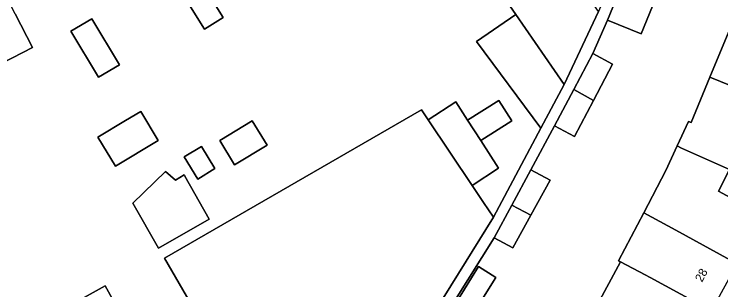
# Model space of a CAD drawing. Extents: x 161771 to 163125, y 382475 to 383179.
# Drawn here: x 162363.7 to 162446.2, y 382677.9 to 382710.1 of the extents above; entities that cross this region are included whole.
import ezdxf

# ---------------------------------------------------------------- set-up
doc = ezdxf.new("R2010")
doc.units = 0
for name, color, linetype in [('IMGEO_Erf', 7, 'Continuous'), ('IMGEO_Pand', 7, 'Continuous'), ('IMGEO_Pand_nummerreeks', 7, 'Continuous'), ('IMGEO_Voetpad_open', 7, 'Continuous')]:
    doc.layers.add(name, color=color, linetype=linetype)

msp = doc.modelspace()

# ---------------------------------------------------------------- linework, layer by layer
at = {"layer": 'IMGEO_Erf'}
for points in [[(162384.884, 382714.827), (162388.093, 382709.72), (162385.927, 382708.36), (162382.719, 382713.467)], [(162384.247, 382676.421), (162381.251, 382681.612), (162411.249, 382698.928), (162412.023, 382697.771), (162415.252, 382699.842), (162416.619, 382697.711), (162420.242, 382700.033), (162421.77, 382697.65), (162418.146, 382695.328), (162420.211, 382692.106), (162417.16, 382690.091), (162418.487, 382688.122), (162419.647, 382686.401), (162425.157, 382696.769), (162417.657, 382706.89), (162422.249, 382710.062), (162420.128, 382713.132)], [(162438.55, 382711.934), (162436.861, 382707.799), (162432.928, 382709.405), (162431.211, 382705.489), (162433.532, 382704.264), (162431.301, 382700.035), (162429.078, 382695.82), (162426.756, 382697.045), (162424.012, 382691.939), (162426.253, 382690.728), (162423.996, 382686.641), (162421.886, 382682.821), (162419.717, 382683.993), (162400.026, 382652.594)], [(162363.81, 382710.139), (162365.852, 382706.195), (162362.306, 382704.359)], [(162431.493, 382675.676), (162434.44, 382681.175), (162434.22, 382681.29), (162437.165, 382686.917), (162439.737, 382691.83), (162441.065, 382694.716), (162442.379, 382697.574), (162442.7, 382697.434), (162444.892, 382702.731), (162447.3, 382708.547)], [(162447.161, 382691.963), (162445.904, 382689.444), (162448.268, 382688.161)], [(162366.966, 382674.287), (162374.321, 382678.364), (162377.543, 382672.551)]]:
    msp.add_lwpolyline(points, dxfattribs=at)
for points in [[(162370.319, 382708.109), (162372.751, 382709.568), (162375.979, 382704.193), (162373.544, 382702.732)], [(162376.678, 382697.665), (162378.479, 382698.743), (162380.522, 382695.328), (162375.521, 382692.334), (162373.477, 382695.749)], [(162391.482, 382697.653), (162393.207, 382694.803), (162389.422, 382692.512), (162387.697, 382695.362)], [(162385.567, 382694.646), (162387.132, 382692.062), (162385.121, 382690.844), (162383.556, 382693.429)], [(162381.348, 382691.738), (162382.543, 382690.713), (162383.525, 382691.354), (162383.654, 382691.204), (162383.602, 382691.175), (162386.471, 382686.145), (162380.558, 382682.772), (162377.558, 382688.032)], [(162416.661, 382674.131), (162414.195, 382670.168), (162412.162, 382671.433), (162414.603, 382675.357), (162417.885, 382680.633), (162419.919, 382679.368)]]:
    msp.add_lwpolyline(points, close=True, dxfattribs=at)
at = {"layer": 'IMGEO_Pand'}
for points in [[(162360.038, 382717.425), (162357.288, 382716), (162353.997, 382714.296), (162357.768, 382707.01), (162359.809, 382703.067), (162362.306, 382704.359), (162365.852, 382706.195), (162363.81, 382710.139)], [(162431.873, 382710.416), (162430.146, 382712.932), (162424.121, 382712.601), (162422.374, 382715.25), (162418.959, 382714.825), (162420.128, 382713.132), (162422.249, 382710.062), (162427.889, 382701.896)], [(162384.884, 382714.827), (162382.719, 382713.467), (162385.927, 382708.36), (162388.093, 382709.72)], [(162438.55, 382711.934), (162434.763, 382713.48), (162434.617, 382713.54), (162432.928, 382709.405), (162436.861, 382707.799)], [(162422.249, 382710.062), (162417.657, 382706.89), (162425.157, 382696.769), (162427.889, 382701.896)], [(162375.979, 382704.193), (162372.751, 382709.568), (162370.319, 382708.109), (162373.544, 382702.732)], [(162456.29, 382698.156), (162458.626, 382703.973), (162450.941, 382707.035), (162447.3, 382708.547), (162444.892, 382702.731), (162448.621, 382701.212)], [(162428.996, 382701.292), (162431.301, 382700.035), (162433.532, 382704.264), (162431.211, 382705.489)], [(162456.29, 382698.156), (162448.621, 382701.212), (162444.892, 382702.731), (162442.7, 382697.434), (162442.379, 382697.574), (162441.065, 382694.716), (162441.583, 382694.434), (162447.161, 382691.963), (162448.418, 382694.482), (162450.857, 382693.467), (162453.917, 382692.194), (162455.069, 382695.075), (162455.781, 382694.817), (162456.782, 382697.283), (162456.071, 382697.61)], [(162428.996, 382701.292), (162426.756, 382697.045), (162429.078, 382695.82), (162431.301, 382700.035)], [(162416.619, 382697.711), (162418.146, 382695.328), (162421.77, 382697.65), (162420.242, 382700.033)], [(162412.023, 382697.771), (162417.16, 382690.091), (162420.211, 382692.106), (162418.146, 382695.328), (162416.619, 382697.711), (162415.252, 382699.842)], [(162415.558, 382679.821), (162419.647, 382686.401), (162418.487, 382688.122), (162417.16, 382690.091), (162412.023, 382697.771), (162411.249, 382698.928), (162381.251, 382681.612), (162384.247, 382676.421), (162377.543, 382672.551), (162374.321, 382678.364), (162366.966, 382674.287), (162368.086, 382672.266), (162370.25, 382668.361), (162371.587, 382669.114), (162376.072, 382661.372), (162380.403, 382663.872), (162392.699, 382670.97), (162399.045, 382663.839), (162393.801, 382655.401), (162391.162, 382651.154), (162395.631, 382648.374), (162395.908, 382648.202)], [(162375.521, 382692.334), (162380.522, 382695.328), (162378.479, 382698.743), (162376.678, 382697.665), (162373.477, 382695.749)], [(162393.207, 382694.803), (162391.482, 382697.653), (162387.697, 382695.362), (162389.422, 382692.512)], [(162385.121, 382690.844), (162387.132, 382692.062), (162385.567, 382694.646), (162383.556, 382693.429)], [(162437.165, 382686.917), (162440.898, 382684.867), (162448.085, 382680.957), (162448.364, 382681.47), (162449.005, 382681.134), (162450.293, 382683.522), (162449.614, 382683.889), (162451.121, 382686.613), (162448.268, 382688.161), (162445.904, 382689.444), (162447.161, 382691.963), (162441.583, 382694.434), (162441.065, 382694.716), (162439.737, 382691.83)], [(162424.012, 382691.939), (162421.776, 382687.803), (162423.996, 382686.641), (162426.253, 382690.728)], [(162386.471, 382686.145), (162383.602, 382691.175), (162383.654, 382691.204), (162383.525, 382691.354), (162382.543, 382690.713), (162381.348, 382691.738), (162377.558, 382688.032), (162380.558, 382682.772)], [(162423.996, 382686.641), (162421.776, 382687.803), (162419.717, 382683.993), (162421.886, 382682.821)], [(162448.085, 382680.957), (162440.898, 382684.867), (162437.165, 382686.917), (162434.22, 382681.29), (162434.44, 382681.175), (162437.319, 382679.668), (162437.903, 382679.362), (162445.09, 382675.453)], [(162445.09, 382675.453), (162437.903, 382679.362), (162437.319, 382679.668), (162434.44, 382681.175), (162431.493, 382675.676), (162434.357, 382674.141), (162434.908, 382673.857), (162442.094, 382669.947)], [(162414.603, 382675.357), (162416.661, 382674.131), (162419.919, 382679.368), (162417.885, 382680.633)]]:
    msp.add_lwpolyline(points, close=True, dxfattribs=at)
at = {"layer": 'IMGEO_Voetpad_open'}
for points in [[(162448.504, 382734.708), (162443.083, 382731.617), (162440.402, 382730.062), (162439.312, 382727.552), (162437.886, 382724.267), (162435.557, 382718.902), (162431.873, 382710.416), (162427.889, 382701.896), (162425.157, 382696.769), (162419.647, 382686.401), (162415.558, 382679.821), (162395.908, 382648.202)], [(162400.026, 382652.594), (162419.717, 382683.993), (162421.776, 382687.803), (162424.012, 382691.939), (162426.756, 382697.045), (162428.996, 382701.292), (162431.211, 382705.489), (162432.928, 382709.405), (162434.617, 382713.54), (162434.763, 382713.48), (162435.171, 382714.48), (162436.794, 382718.219), (162437.301, 382719.522), (162437.253, 382719.543), (162437.798, 382720.799), (162439.637, 382725.033), (162441.336, 382728.947), (162443.322, 382730.154), (162444.098, 382730.625), (162444.131, 382730.611), (162448.076, 382732.842)]]:
    msp.add_lwpolyline(points, dxfattribs=at)

# ---------------------------------------------------------------- texts
at = {"layer": 'IMGEO_Pand_nummerreeks'}
msp.add_text('28', height=1, rotation=61.44399, dxfattribs=at).set_placement((162443.967, 382678.739))

doc.saveas('drawing.dxf')
